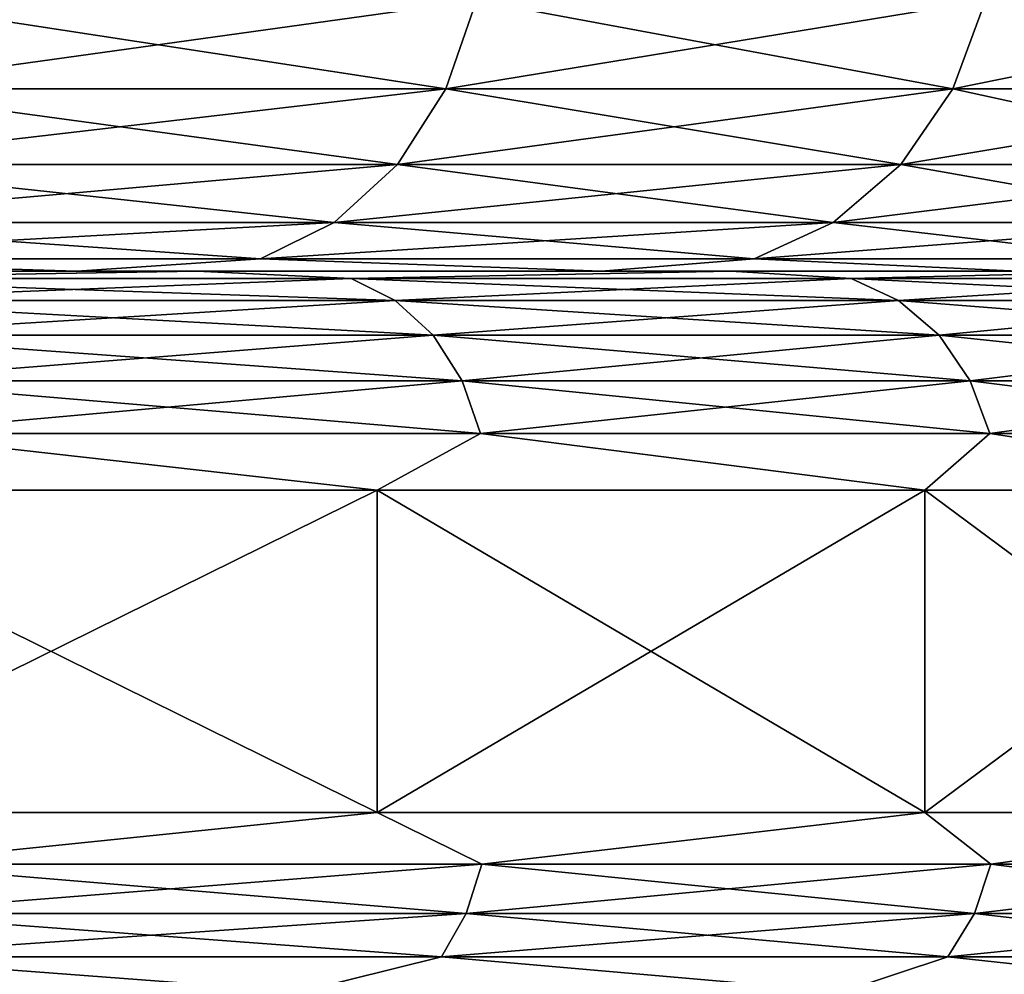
# Model space of a CAD drawing. Header units: millimetres. Extents: x -139 to 106, y -8 to 139.
# Tile 434 of 459: x 85.89 to 87.23, y 46.08 to 47.38. Entities that reach past the tile are written whole.
import ezdxf

# ---------------------------------------------------------------- set-up
doc = ezdxf.new("R2010")
doc.units = ezdxf.units.MM
doc.header["$LTSCALE"] = 53.842063
for name, color, linetype in [('168', 7, 'CONTINUOUS'), ('169', 7, 'CONTINUOUS'), ('170', 7, 'CONTINUOUS'), ('171', 7, 'CONTINUOUS'), ('172', 7, 'CONTINUOUS'), ('173', 7, 'CONTINUOUS'), ('174', 7, 'CONTINUOUS'), ('3', 7, 'CONTINUOUS'), ('6', 7, 'CONTINUOUS')]:
    doc.layers.add(name, color=color, linetype=linetype)

msp = doc.modelspace()

# ---------------------------------------------------------------- linework, layer by layer
at = {"layer": '168', "color": 7, "linetype": 'CONTINUOUS', "true_color": 0x009900}
for points in [[(85.1078, 47.0379, -7.626), (85.9643, 47.0379, -6.5328), (86.129, 47.0379, -6.6462), (85.1078, 47.0379, -7.626)], [(85.2577, 47.0379, -7.7584), (85.1078, 47.0379, -7.626), (86.129, 47.0379, -6.6462), (85.2577, 47.0379, -7.7584)], [(85.9644, 47.0379, 6.5326), (85.108, 47.0379, 7.6258), (86.1289, 47.0379, 6.6464), (85.9644, 47.0379, 6.5326)], [(86.1289, 47.0379, 6.6464), (85.108, 47.0379, 7.6258), (85.2575, 47.0379, 7.7586), (86.1289, 47.0379, 6.6464)], [(85.9643, 47.0379, -6.5328), (86.6827, 47.0379, -5.3444), (86.8599, 47.0379, -5.4371), (85.9643, 47.0379, -6.5328)], [(86.129, 47.0379, -6.6462), (85.9643, 47.0379, -6.5328), (86.8599, 47.0379, -5.4371), (86.129, 47.0379, -6.6462)], [(86.6828, 47.0379, 5.3441), (85.9644, 47.0379, 6.5326), (86.8598, 47.0379, 5.4373), (86.6828, 47.0379, 5.3441)], [(86.8598, 47.0379, 5.4373), (85.9644, 47.0379, 6.5326), (86.1289, 47.0379, 6.6464), (86.8598, 47.0379, 5.4373)], [(86.6827, 47.0379, -5.3444), (87.2527, 47.0379, -4.078), (87.4398, 47.0379, -4.1486), (86.6827, 47.0379, -5.3444)], [(86.8599, 47.0379, -5.4371), (86.6827, 47.0379, -5.3444), (87.4398, 47.0379, -4.1486), (86.8599, 47.0379, -5.4371)], [(87.2528, 47.0379, 4.0777), (86.6828, 47.0379, 5.3441), (87.4397, 47.0379, 4.1489), (87.2528, 47.0379, 4.0777)], [(87.4397, 47.0379, 4.1489), (86.6828, 47.0379, 5.3441), (86.8598, 47.0379, 5.4373), (87.4397, 47.0379, 4.1489)]]:
    msp.add_3dface(points, dxfattribs=at)
at = {"layer": '169', "color": 7, "linetype": 'CONTINUOUS', "true_color": 0x009900}
for points in [[(86.1289, 47.0379, 6.6464), (85.2575, 47.0379, 7.7586), (85.522, 47.0278, 7.5703), (86.1289, 47.0379, 6.6464)], [(86.3398, 47.0278, 6.4718), (86.1289, 47.0379, 6.6464), (85.522, 47.0278, 7.5703), (86.3398, 47.0278, 6.4718)], [(86.8598, 47.0379, 5.4373), (86.1289, 47.0379, 6.6464), (86.3398, 47.0278, 6.4718), (86.8598, 47.0379, 5.4373)], [(87.0246, 47.0278, 5.2857), (86.8598, 47.0379, 5.4373), (86.3398, 47.0278, 6.4718), (87.0246, 47.0278, 5.2857)], [(87.4397, 47.0379, 4.1489), (86.8598, 47.0379, 5.4373), (87.0246, 47.0278, 5.2857), (87.4397, 47.0379, 4.1489)], [(87.5671, 47.0278, 4.0281), (87.4397, 47.0379, 4.1489), (87.0246, 47.0278, 5.2857), (87.5671, 47.0278, 4.0281)], [(86.3398, 47.0278, 6.4718), (85.522, 47.0278, 7.5703), (86.4004, 46.9979, 6.5116), (86.3398, 47.0278, 6.4718)], [(85.522, 47.0278, 7.5703), (85.5775, 46.9979, 7.6169), (86.4004, 46.9979, 6.5116), (85.522, 47.0278, 7.5703)], [(87.0246, 47.0278, 5.2857), (86.3398, 47.0278, 6.4718), (87.0894, 46.9979, 5.3182), (87.0246, 47.0278, 5.2857)], [(86.3398, 47.0278, 6.4718), (86.4004, 46.9979, 6.5116), (87.0894, 46.9979, 5.3182), (86.3398, 47.0278, 6.4718)], [(87.5671, 47.0278, 4.0281), (87.0246, 47.0278, 5.2857), (87.6352, 46.9979, 4.0529), (87.5671, 47.0278, 4.0281)], [(87.0246, 47.0278, 5.2857), (87.0894, 46.9979, 5.3182), (87.6352, 46.9979, 4.0529), (87.0246, 47.0278, 5.2857)], [(85.6251, 46.9502, 7.6569), (86.4523, 46.9502, 6.5458), (85.5775, 46.9979, 7.6169), (85.6251, 46.9502, 7.6569)], [(85.5775, 46.9979, 7.6169), (86.4523, 46.9502, 6.5458), (86.4004, 46.9979, 6.5116), (85.5775, 46.9979, 7.6169)], [(86.4523, 46.9502, 6.5458), (87.145, 46.9502, 5.3461), (86.4004, 46.9979, 6.5116), (86.4523, 46.9502, 6.5458)], [(86.4004, 46.9979, 6.5116), (87.145, 46.9502, 5.3461), (87.0894, 46.9979, 5.3182), (86.4004, 46.9979, 6.5116)], [(87.145, 46.9502, 5.3461), (87.6936, 46.9502, 4.0742), (87.0894, 46.9979, 5.3182), (87.145, 46.9502, 5.3461)], [(87.0894, 46.9979, 5.3182), (87.6936, 46.9502, 4.0742), (87.6352, 46.9979, 4.0529), (87.0894, 46.9979, 5.3182)], [(85.6617, 46.888, 7.6876), (86.4922, 46.888, 6.572), (85.6251, 46.9502, 7.6569), (85.6617, 46.888, 7.6876)], [(85.6251, 46.9502, 7.6569), (86.4922, 46.888, 6.572), (86.4523, 46.9502, 6.5458), (85.6251, 46.9502, 7.6569)], [(86.4922, 46.888, 6.572), (87.1876, 46.888, 5.3675), (86.4523, 46.9502, 6.5458), (86.4922, 46.888, 6.572)], [(86.4523, 46.9502, 6.5458), (87.1876, 46.888, 5.3675), (87.145, 46.9502, 5.3461), (86.4523, 46.9502, 6.5458)], [(87.1876, 46.888, 5.3675), (87.7385, 46.888, 4.0905), (87.145, 46.9502, 5.3461), (87.1876, 46.888, 5.3675)], [(87.145, 46.9502, 5.3461), (87.7385, 46.888, 4.0905), (87.6936, 46.9502, 4.0742), (87.145, 46.9502, 5.3461)], [(85.6847, 46.8156, 7.7069), (86.5173, 46.8156, 6.5885), (85.6617, 46.888, 7.6876), (85.6847, 46.8156, 7.7069)], [(85.6617, 46.888, 7.6876), (86.5173, 46.8156, 6.5885), (86.4922, 46.888, 6.572), (85.6617, 46.888, 7.6876)], [(86.5173, 46.8156, 6.5885), (87.2145, 46.8156, 5.381), (86.4922, 46.888, 6.572), (86.5173, 46.8156, 6.5885)], [(86.4922, 46.888, 6.572), (87.2145, 46.8156, 5.381), (87.1876, 46.888, 5.3675), (86.4922, 46.888, 6.572)], [(87.2145, 46.8156, 5.381), (87.7667, 46.8156, 4.1007), (87.1876, 46.888, 5.3675), (87.2145, 46.8156, 5.381)], [(87.1876, 46.888, 5.3675), (87.7667, 46.8156, 4.1007), (87.7385, 46.888, 4.0905), (87.1876, 46.888, 5.3675)], [(85.4821, 46.7379, 7.9575), (86.3758, 46.7379, 6.8168), (85.6847, 46.8156, 7.7069), (85.4821, 46.7379, 7.9575)], [(85.6847, 46.8156, 7.7069), (86.3758, 46.7379, 6.8168), (86.5173, 46.8156, 6.5885), (85.6847, 46.8156, 7.7069)], [(86.3758, 46.7379, 6.8168), (87.1255, 46.7379, 5.5767), (86.5173, 46.8156, 6.5885), (86.3758, 46.7379, 6.8168)], [(86.5173, 46.8156, 6.5885), (87.1255, 46.7379, 5.5767), (87.2145, 46.8156, 5.381), (86.5173, 46.8156, 6.5885)], [(87.1255, 46.7379, 5.5767), (87.7202, 46.7379, 4.2553), (87.2145, 46.8156, 5.381), (87.1255, 46.7379, 5.5767)], [(87.2145, 46.8156, 5.381), (87.7202, 46.7379, 4.2553), (87.7667, 46.8156, 4.1007), (87.2145, 46.8156, 5.381)]]:
    msp.add_3dface(points, dxfattribs=at)
at = {"layer": '170', "color": 7, "linetype": 'CONTINUOUS', "true_color": 0x009900}
for points in [[(85.2577, 47.0379, -7.7584), (86.129, 47.0379, -6.6462), (85.522, 47.0278, -7.5703), (85.2577, 47.0379, -7.7584)], [(85.522, 47.0278, -7.5703), (86.129, 47.0379, -6.6462), (86.3398, 47.0278, -6.4718), (85.522, 47.0278, -7.5703)], [(86.129, 47.0379, -6.6462), (86.8599, 47.0379, -5.4371), (86.3398, 47.0278, -6.4718), (86.129, 47.0379, -6.6462)], [(86.3398, 47.0278, -6.4718), (86.8599, 47.0379, -5.4371), (87.0246, 47.0278, -5.2857), (86.3398, 47.0278, -6.4718)], [(86.8599, 47.0379, -5.4371), (87.4398, 47.0379, -4.1486), (87.0246, 47.0278, -5.2857), (86.8599, 47.0379, -5.4371)], [(87.0246, 47.0278, -5.2857), (87.4398, 47.0379, -4.1486), (87.5671, 47.0278, -4.0281), (87.0246, 47.0278, -5.2857)], [(85.522, 47.0278, -7.5703), (86.3398, 47.0278, -6.4718), (85.5775, 46.9979, -7.6169), (85.522, 47.0278, -7.5703)], [(86.3398, 47.0278, -6.4718), (86.4004, 46.9979, -6.5116), (85.5775, 46.9979, -7.6169), (86.3398, 47.0278, -6.4718)], [(86.3398, 47.0278, -6.4718), (87.0246, 47.0278, -5.2857), (86.4004, 46.9979, -6.5116), (86.3398, 47.0278, -6.4718)], [(87.0246, 47.0278, -5.2857), (87.0894, 46.9979, -5.3182), (86.4004, 46.9979, -6.5116), (87.0246, 47.0278, -5.2857)], [(87.0246, 47.0278, -5.2857), (87.5671, 47.0278, -4.0281), (87.0894, 46.9979, -5.3182), (87.0246, 47.0278, -5.2857)], [(87.5671, 47.0278, -4.0281), (87.6352, 46.9979, -4.0529), (87.0894, 46.9979, -5.3182), (87.5671, 47.0278, -4.0281)], [(86.4004, 46.9979, -6.5116), (85.6251, 46.9502, -7.6569), (85.5775, 46.9979, -7.6169), (86.4004, 46.9979, -6.5116)], [(86.4523, 46.9502, -6.5458), (85.6251, 46.9502, -7.6569), (86.4004, 46.9979, -6.5116), (86.4523, 46.9502, -6.5458)], [(87.0894, 46.9979, -5.3182), (86.4523, 46.9502, -6.5458), (86.4004, 46.9979, -6.5116), (87.0894, 46.9979, -5.3182)], [(87.145, 46.9502, -5.3461), (86.4523, 46.9502, -6.5458), (87.0894, 46.9979, -5.3182), (87.145, 46.9502, -5.3461)], [(87.6352, 46.9979, -4.0529), (87.145, 46.9502, -5.3461), (87.0894, 46.9979, -5.3182), (87.6352, 46.9979, -4.0529)], [(87.6936, 46.9502, -4.0742), (87.145, 46.9502, -5.3461), (87.6352, 46.9979, -4.0529), (87.6936, 46.9502, -4.0742)], [(86.4523, 46.9502, -6.5458), (85.6617, 46.888, -7.6876), (85.6251, 46.9502, -7.6569), (86.4523, 46.9502, -6.5458)], [(86.4922, 46.888, -6.572), (85.6617, 46.888, -7.6876), (86.4523, 46.9502, -6.5458), (86.4922, 46.888, -6.572)], [(87.145, 46.9502, -5.3461), (86.4922, 46.888, -6.572), (86.4523, 46.9502, -6.5458), (87.145, 46.9502, -5.3461)], [(87.1876, 46.888, -5.3675), (86.4922, 46.888, -6.572), (87.145, 46.9502, -5.3461), (87.1876, 46.888, -5.3675)], [(87.6936, 46.9502, -4.0742), (87.1876, 46.888, -5.3675), (87.145, 46.9502, -5.3461), (87.6936, 46.9502, -4.0742)], [(87.7385, 46.888, -4.0905), (87.1876, 46.888, -5.3675), (87.6936, 46.9502, -4.0742), (87.7385, 46.888, -4.0905)], [(86.4922, 46.888, -6.572), (85.6847, 46.8156, -7.7069), (85.6617, 46.888, -7.6876), (86.4922, 46.888, -6.572)], [(86.5173, 46.8156, -6.5885), (85.6847, 46.8156, -7.7069), (86.4922, 46.888, -6.572), (86.5173, 46.8156, -6.5885)], [(87.1876, 46.888, -5.3675), (86.5173, 46.8156, -6.5885), (86.4922, 46.888, -6.572), (87.1876, 46.888, -5.3675)], [(87.2145, 46.8156, -5.381), (86.5173, 46.8156, -6.5885), (87.1876, 46.888, -5.3675), (87.2145, 46.8156, -5.381)], [(87.7385, 46.888, -4.0905), (87.2145, 46.8156, -5.381), (87.1876, 46.888, -5.3675), (87.7385, 46.888, -4.0905)], [(87.7667, 46.8156, -4.1007), (87.2145, 46.8156, -5.381), (87.7385, 46.888, -4.0905), (87.7667, 46.8156, -4.1007)], [(86.3758, 46.7379, -6.8168), (85.4821, 46.7379, -7.9575), (85.6847, 46.8156, -7.7069), (86.3758, 46.7379, -6.8168)], [(86.5173, 46.8156, -6.5885), (86.3758, 46.7379, -6.8168), (85.6847, 46.8156, -7.7069), (86.5173, 46.8156, -6.5885)], [(87.1255, 46.7379, -5.5767), (86.3758, 46.7379, -6.8168), (86.5173, 46.8156, -6.5885), (87.1255, 46.7379, -5.5767)], [(87.2145, 46.8156, -5.381), (87.1255, 46.7379, -5.5767), (86.5173, 46.8156, -6.5885), (87.2145, 46.8156, -5.381)], [(87.7202, 46.7379, -4.2553), (87.1255, 46.7379, -5.5767), (87.2145, 46.8156, -5.381), (87.7202, 46.7379, -4.2553)], [(87.7667, 46.8156, -4.1007), (87.7202, 46.7379, -4.2553), (87.2145, 46.8156, -5.381), (87.7667, 46.8156, -4.1007)]]:
    msp.add_3dface(points, dxfattribs=at)
at = {"layer": '171', "color": 7, "linetype": 'CONTINUOUS', "true_color": 0x009900}
for points in [[(85.4821, 46.7379, -7.9575), (86.3758, 46.7379, -6.8168), (85.4821, 46.2969, -7.9575), (85.4821, 46.7379, -7.9575)], [(85.4821, 46.2969, -7.9575), (86.3758, 46.7379, -6.8168), (86.3758, 46.2969, -6.8168), (85.4821, 46.2969, -7.9575)], [(86.3758, 46.7379, -6.8168), (87.1255, 46.7379, -5.5767), (86.3758, 46.2969, -6.8168), (86.3758, 46.7379, -6.8168)], [(86.3758, 46.2969, -6.8168), (87.1255, 46.7379, -5.5767), (87.1255, 46.2969, -5.5767), (86.3758, 46.2969, -6.8168)], [(87.1255, 46.7379, -5.5767), (87.7202, 46.7379, -4.2553), (87.1255, 46.2969, -5.5767), (87.1255, 46.7379, -5.5767)], [(87.1255, 46.2969, -5.5767), (87.7202, 46.7379, -4.2553), (87.7202, 46.2969, -4.2553), (87.1255, 46.2969, -5.5767)]]:
    msp.add_3dface(points, dxfattribs=at)
at = {"layer": '172', "color": 7, "linetype": 'CONTINUOUS', "true_color": 0x009900}
for points in [[(86.3758, 46.7379, 6.8168), (85.4821, 46.7379, 7.9575), (86.3758, 46.2969, 6.8168), (86.3758, 46.7379, 6.8168)], [(86.3758, 46.2969, 6.8168), (85.4821, 46.7379, 7.9575), (85.4821, 46.2969, 7.9575), (86.3758, 46.2969, 6.8168)], [(87.1255, 46.7379, 5.5767), (86.3758, 46.7379, 6.8168), (87.1255, 46.2969, 5.5767), (87.1255, 46.7379, 5.5767)], [(87.1255, 46.2969, 5.5767), (86.3758, 46.7379, 6.8168), (86.3758, 46.2969, 6.8168), (87.1255, 46.2969, 5.5767)], [(87.7202, 46.7379, 4.2553), (87.1255, 46.7379, 5.5767), (87.7202, 46.2969, 4.2553), (87.7202, 46.7379, 4.2553)], [(87.7202, 46.2969, 4.2553), (87.1255, 46.7379, 5.5767), (87.1255, 46.2969, 5.5767), (87.7202, 46.2969, 4.2553)]]:
    msp.add_3dface(points, dxfattribs=at)
at = {"layer": '173', "color": 7, "linetype": 'CONTINUOUS', "true_color": 0x009900}
for points in [[(86.3758, 46.2969, 6.8168), (85.4821, 46.2969, 7.9575), (85.686, 46.2258, 7.7079), (86.3758, 46.2969, 6.8168)], [(86.5187, 46.2258, 6.5894), (86.3758, 46.2969, 6.8168), (85.686, 46.2258, 7.7079), (86.5187, 46.2258, 6.5894)], [(87.1255, 46.2969, 5.5767), (86.3758, 46.2969, 6.8168), (86.5187, 46.2258, 6.5894), (87.1255, 46.2969, 5.5767)], [(87.2159, 46.2258, 5.3817), (87.1255, 46.2969, 5.5767), (86.5187, 46.2258, 6.5894), (87.2159, 46.2258, 5.3817)], [(87.7202, 46.2969, 4.2553), (87.1255, 46.2969, 5.5767), (87.2159, 46.2258, 5.3817), (87.7202, 46.2969, 4.2553)], [(87.7683, 46.2258, 4.1013), (87.7202, 46.2969, 4.2553), (87.2159, 46.2258, 5.3817), (87.7683, 46.2258, 4.1013)], [(85.686, 46.2258, 7.7079), (85.6666, 46.1585, 7.6917), (86.4976, 46.1585, 6.5755), (85.686, 46.2258, 7.7079)], [(86.5187, 46.2258, 6.5894), (85.686, 46.2258, 7.7079), (86.4976, 46.1585, 6.5755), (86.5187, 46.2258, 6.5894)], [(86.5187, 46.2258, 6.5894), (86.4976, 46.1585, 6.5755), (87.1933, 46.1585, 5.3704), (86.5187, 46.2258, 6.5894)], [(87.2159, 46.2258, 5.3817), (86.5187, 46.2258, 6.5894), (87.1933, 46.1585, 5.3704), (87.2159, 46.2258, 5.3817)], [(87.2159, 46.2258, 5.3817), (87.1933, 46.1585, 5.3704), (87.7445, 46.1585, 4.0927), (87.2159, 46.2258, 5.3817)], [(87.7683, 46.2258, 4.1013), (87.2159, 46.2258, 5.3817), (87.7445, 46.1585, 4.0927), (87.7683, 46.2258, 4.1013)], [(85.6355, 46.0991, 7.6656), (86.4637, 46.0991, 6.5532), (85.6666, 46.1585, 7.6917), (85.6355, 46.0991, 7.6656)], [(85.6666, 46.1585, 7.6917), (86.4637, 46.0991, 6.5532), (86.4976, 46.1585, 6.5755), (85.6666, 46.1585, 7.6917)], [(86.4637, 46.0991, 6.5532), (87.1571, 46.0991, 5.3522), (86.4976, 46.1585, 6.5755), (86.4637, 46.0991, 6.5532)], [(86.4976, 46.1585, 6.5755), (87.1571, 46.0991, 5.3522), (87.1933, 46.1585, 5.3704), (86.4976, 46.1585, 6.5755)], [(87.1571, 46.0991, 5.3522), (87.7064, 46.0991, 4.0788), (87.1933, 46.1585, 5.3704), (87.1571, 46.0991, 5.3522)], [(87.1933, 46.1585, 5.3704), (87.7064, 46.0991, 4.0788), (87.7445, 46.1585, 4.0927), (87.1933, 46.1585, 5.3704)], [(85.3864, 46.0512, 7.8726), (86.2705, 46.0512, 6.7441), (85.6355, 46.0991, 7.6656), (85.3864, 46.0512, 7.8726)], [(85.6355, 46.0991, 7.6656), (86.2705, 46.0512, 6.7441), (86.4637, 46.0991, 6.5532), (85.6355, 46.0991, 7.6656)], [(86.2705, 46.0512, 6.7441), (87.0122, 46.0512, 5.5172), (86.4637, 46.0991, 6.5532), (86.2705, 46.0512, 6.7441)], [(86.4637, 46.0991, 6.5532), (87.0122, 46.0512, 5.5172), (87.1571, 46.0991, 5.3522), (86.4637, 46.0991, 6.5532)], [(87.0122, 46.0512, 5.5172), (87.6006, 46.0512, 4.2099), (87.1571, 46.0991, 5.3522), (87.0122, 46.0512, 5.5172)], [(87.1571, 46.0991, 5.3522), (87.6006, 46.0512, 4.2099), (87.7064, 46.0991, 4.0788), (87.1571, 46.0991, 5.3522)]]:
    msp.add_3dface(points, dxfattribs=at)
at = {"layer": '174', "color": 7, "linetype": 'CONTINUOUS', "true_color": 0x009900}
for points in [[(85.4821, 46.2969, -7.9575), (86.3758, 46.2969, -6.8168), (85.686, 46.2258, -7.7079), (85.4821, 46.2969, -7.9575)], [(85.686, 46.2258, -7.7079), (86.3758, 46.2969, -6.8168), (86.5187, 46.2258, -6.5894), (85.686, 46.2258, -7.7079)], [(86.3758, 46.2969, -6.8168), (87.1255, 46.2969, -5.5767), (86.5187, 46.2258, -6.5894), (86.3758, 46.2969, -6.8168)], [(86.5187, 46.2258, -6.5894), (87.1255, 46.2969, -5.5767), (87.2159, 46.2258, -5.3817), (86.5187, 46.2258, -6.5894)], [(87.1255, 46.2969, -5.5767), (87.7202, 46.2969, -4.2553), (87.2159, 46.2258, -5.3817), (87.1255, 46.2969, -5.5767)], [(87.2159, 46.2258, -5.3817), (87.7202, 46.2969, -4.2553), (87.7683, 46.2258, -4.1013), (87.2159, 46.2258, -5.3817)], [(85.686, 46.2258, -7.7079), (86.5187, 46.2258, -6.5894), (85.6666, 46.1585, -7.6917), (85.686, 46.2258, -7.7079)], [(86.5187, 46.2258, -6.5894), (86.4976, 46.1585, -6.5755), (85.6666, 46.1585, -7.6917), (86.5187, 46.2258, -6.5894)], [(86.5187, 46.2258, -6.5894), (87.2159, 46.2258, -5.3817), (86.4976, 46.1585, -6.5755), (86.5187, 46.2258, -6.5894)], [(87.2159, 46.2258, -5.3817), (87.1933, 46.1585, -5.3704), (86.4976, 46.1585, -6.5755), (87.2159, 46.2258, -5.3817)], [(87.2159, 46.2258, -5.3817), (87.7683, 46.2258, -4.1013), (87.1933, 46.1585, -5.3704), (87.2159, 46.2258, -5.3817)], [(87.7683, 46.2258, -4.1013), (87.7445, 46.1585, -4.0927), (87.1933, 46.1585, -5.3704), (87.7683, 46.2258, -4.1013)], [(86.4637, 46.0991, -6.5532), (85.6355, 46.0991, -7.6656), (86.4976, 46.1585, -6.5755), (86.4637, 46.0991, -6.5532)], [(86.4976, 46.1585, -6.5755), (85.6355, 46.0991, -7.6656), (85.6666, 46.1585, -7.6917), (86.4976, 46.1585, -6.5755)], [(87.1571, 46.0991, -5.3522), (86.4637, 46.0991, -6.5532), (87.1933, 46.1585, -5.3704), (87.1571, 46.0991, -5.3522)], [(87.1933, 46.1585, -5.3704), (86.4637, 46.0991, -6.5532), (86.4976, 46.1585, -6.5755), (87.1933, 46.1585, -5.3704)], [(87.7064, 46.0991, -4.0788), (87.1571, 46.0991, -5.3522), (87.7445, 46.1585, -4.0927), (87.7064, 46.0991, -4.0788)], [(87.7445, 46.1585, -4.0927), (87.1571, 46.0991, -5.3522), (87.1933, 46.1585, -5.3704), (87.7445, 46.1585, -4.0927)], [(86.2705, 46.0512, -6.7441), (85.3864, 46.0512, -7.8726), (85.6355, 46.0991, -7.6656), (86.2705, 46.0512, -6.7441)], [(86.4637, 46.0991, -6.5532), (86.2705, 46.0512, -6.7441), (85.6355, 46.0991, -7.6656), (86.4637, 46.0991, -6.5532)], [(87.0122, 46.0512, -5.5172), (86.2705, 46.0512, -6.7441), (86.4637, 46.0991, -6.5532), (87.0122, 46.0512, -5.5172)], [(87.1571, 46.0991, -5.3522), (87.0122, 46.0512, -5.5172), (86.4637, 46.0991, -6.5532), (87.1571, 46.0991, -5.3522)], [(87.6006, 46.0512, -4.2099), (87.0122, 46.0512, -5.5172), (87.1571, 46.0991, -5.3522), (87.6006, 46.0512, -4.2099)], [(87.7064, 46.0991, -4.0788), (87.6006, 46.0512, -4.2099), (87.1571, 46.0991, -5.3522), (87.7064, 46.0991, -4.0788)]]:
    msp.add_3dface(points, dxfattribs=at)
at = {"layer": '3', "color": 8, "linetype": 'CONTINUOUS'}
for points in [[(86.4698, 47.2878, 6.5573), (85.6795, 47.4085, 7.7025), (85.6412, 47.2878, 7.6704), (86.4698, 47.2878, 6.5573)], [(86.5116, 47.4085, 6.5847), (85.6795, 47.4085, 7.7025), (86.4698, 47.2878, 6.5573), (86.5116, 47.4085, 6.5847)], [(87.1637, 47.2878, 5.3555), (86.5116, 47.4085, 6.5847), (86.4698, 47.2878, 6.5573), (87.1637, 47.2878, 5.3555)], [(87.2084, 47.4085, 5.3779), (86.5116, 47.4085, 6.5847), (87.1637, 47.2878, 5.3555), (87.2084, 47.4085, 5.3779)], [(87.7133, 47.2878, 4.0813), (87.2084, 47.4085, 5.3779), (87.1637, 47.2878, 5.3555), (87.7133, 47.2878, 4.0813)], [(87.7603, 47.4085, 4.0984), (87.2084, 47.4085, 5.3779), (87.7133, 47.2878, 4.0813), (87.7603, 47.4085, 4.0984)], [(86.4033, 47.1842, 6.5135), (85.6412, 47.2878, 7.6704), (85.5802, 47.1842, 7.6192), (86.4033, 47.1842, 6.5135)], [(86.4698, 47.2878, 6.5573), (85.6412, 47.2878, 7.6704), (86.4033, 47.1842, 6.5135), (86.4698, 47.2878, 6.5573)], [(87.0926, 47.1842, 5.3198), (86.4698, 47.2878, 6.5573), (86.4033, 47.1842, 6.5135), (87.0926, 47.1842, 5.3198)], [(87.1637, 47.2878, 5.3555), (86.4698, 47.2878, 6.5573), (87.0926, 47.1842, 5.3198), (87.1637, 47.2878, 5.3555)], [(87.6385, 47.1842, 4.0541), (87.1637, 47.2878, 5.3555), (87.0926, 47.1842, 5.3198), (87.6385, 47.1842, 4.0541)], [(87.7133, 47.2878, 4.0813), (87.1637, 47.2878, 5.3555), (87.6385, 47.1842, 4.0541), (87.7133, 47.2878, 4.0813)], [(86.3167, 47.1047, 6.4565), (85.5802, 47.1842, 7.6192), (85.5008, 47.1047, 7.5525), (86.3167, 47.1047, 6.4565)], [(86.4033, 47.1842, 6.5135), (85.5802, 47.1842, 7.6192), (86.3167, 47.1047, 6.4565), (86.4033, 47.1842, 6.5135)], [(86.9999, 47.1047, 5.2732), (86.4033, 47.1842, 6.5135), (86.3167, 47.1047, 6.4565), (86.9999, 47.1047, 5.2732)], [(87.0926, 47.1842, 5.3198), (86.4033, 47.1842, 6.5135), (86.9999, 47.1047, 5.2732), (87.0926, 47.1842, 5.3198)], [(87.5411, 47.1047, 4.0186), (87.0926, 47.1842, 5.3198), (86.9999, 47.1047, 5.2732), (87.5411, 47.1047, 4.0186)], [(87.6385, 47.1842, 4.0541), (87.0926, 47.1842, 5.3198), (87.5411, 47.1047, 4.0186), (87.6385, 47.1842, 4.0541)], [(85.4083, 47.0549, 7.4749), (86.2158, 47.0549, 6.3902), (85.5008, 47.1047, 7.5525), (85.4083, 47.0549, 7.4749)], [(86.2158, 47.0549, 6.3902), (86.3167, 47.1047, 6.4565), (85.5008, 47.1047, 7.5525), (86.2158, 47.0549, 6.3902)], [(86.2158, 47.0549, 6.3902), (86.892, 47.0549, 5.219), (86.3167, 47.1047, 6.4565), (86.2158, 47.0549, 6.3902)], [(86.892, 47.0549, 5.219), (86.9999, 47.1047, 5.2732), (86.3167, 47.1047, 6.4565), (86.892, 47.0549, 5.219)], [(86.892, 47.0549, 5.219), (87.4276, 47.0549, 3.9773), (86.9999, 47.1047, 5.2732), (86.892, 47.0549, 5.219)], [(87.4276, 47.0549, 3.9773), (87.5411, 47.1047, 4.0186), (86.9999, 47.1047, 5.2732), (87.4276, 47.0549, 3.9773)], [(85.108, 47.0379, 7.6258), (85.9644, 47.0379, 6.5326), (85.4083, 47.0549, 7.4749), (85.108, 47.0379, 7.6258)], [(85.4083, 47.0549, 7.4749), (85.9644, 47.0379, 6.5326), (86.2158, 47.0549, 6.3902), (85.4083, 47.0549, 7.4749)], [(85.9644, 47.0379, 6.5326), (86.6828, 47.0379, 5.3441), (86.2158, 47.0549, 6.3902), (85.9644, 47.0379, 6.5326)], [(86.2158, 47.0549, 6.3902), (86.6828, 47.0379, 5.3441), (86.892, 47.0549, 5.219), (86.2158, 47.0549, 6.3902)], [(86.6828, 47.0379, 5.3441), (87.2528, 47.0379, 4.0777), (86.892, 47.0549, 5.219), (86.6828, 47.0379, 5.3441)], [(86.892, 47.0549, 5.219), (87.2528, 47.0379, 4.0777), (87.4276, 47.0549, 3.9773), (86.892, 47.0549, 5.219)]]:
    msp.add_3dface(points, dxfattribs=at)
at = {"layer": '6', "color": 8, "linetype": 'CONTINUOUS'}
for points in [[(85.6795, 47.4085, -7.7025), (86.5116, 47.4085, -6.5847), (85.6412, 47.2878, -7.6704), (85.6795, 47.4085, -7.7025)], [(85.6412, 47.2878, -7.6704), (86.5116, 47.4085, -6.5847), (86.4698, 47.2878, -6.5573), (85.6412, 47.2878, -7.6704)], [(86.5116, 47.4085, -6.5847), (87.2084, 47.4085, -5.3779), (86.4698, 47.2878, -6.5573), (86.5116, 47.4085, -6.5847)], [(86.4698, 47.2878, -6.5573), (87.2084, 47.4085, -5.3779), (87.1637, 47.2878, -5.3555), (86.4698, 47.2878, -6.5573)], [(87.2084, 47.4085, -5.3779), (87.7603, 47.4085, -4.0984), (87.1637, 47.2878, -5.3555), (87.2084, 47.4085, -5.3779)], [(87.1637, 47.2878, -5.3555), (87.7603, 47.4085, -4.0984), (87.7133, 47.2878, -4.0813), (87.1637, 47.2878, -5.3555)], [(85.6412, 47.2878, -7.6704), (86.4698, 47.2878, -6.5573), (85.5802, 47.1842, -7.6192), (85.6412, 47.2878, -7.6704)], [(85.5802, 47.1842, -7.6192), (86.4698, 47.2878, -6.5573), (86.4033, 47.1842, -6.5135), (85.5802, 47.1842, -7.6192)], [(86.4698, 47.2878, -6.5573), (87.1637, 47.2878, -5.3555), (86.4033, 47.1842, -6.5135), (86.4698, 47.2878, -6.5573)], [(86.4033, 47.1842, -6.5135), (87.1637, 47.2878, -5.3555), (87.0926, 47.1842, -5.3198), (86.4033, 47.1842, -6.5135)], [(87.1637, 47.2878, -5.3555), (87.7133, 47.2878, -4.0813), (87.0926, 47.1842, -5.3198), (87.1637, 47.2878, -5.3555)], [(87.0926, 47.1842, -5.3198), (87.7133, 47.2878, -4.0813), (87.6385, 47.1842, -4.0541), (87.0926, 47.1842, -5.3198)], [(85.5802, 47.1842, -7.6192), (86.4033, 47.1842, -6.5135), (85.5008, 47.1047, -7.5525), (85.5802, 47.1842, -7.6192)], [(85.5008, 47.1047, -7.5525), (86.4033, 47.1842, -6.5135), (86.3167, 47.1047, -6.4565), (85.5008, 47.1047, -7.5525)], [(86.4033, 47.1842, -6.5135), (87.0926, 47.1842, -5.3198), (86.3167, 47.1047, -6.4565), (86.4033, 47.1842, -6.5135)], [(86.3167, 47.1047, -6.4565), (87.0926, 47.1842, -5.3198), (86.9999, 47.1047, -5.2732), (86.3167, 47.1047, -6.4565)], [(87.0926, 47.1842, -5.3198), (87.6385, 47.1842, -4.0541), (86.9999, 47.1047, -5.2732), (87.0926, 47.1842, -5.3198)], [(86.9999, 47.1047, -5.2732), (87.6385, 47.1842, -4.0541), (87.5411, 47.1047, -4.0186), (86.9999, 47.1047, -5.2732)], [(86.2158, 47.0549, -6.3902), (85.4083, 47.0549, -7.4749), (86.3167, 47.1047, -6.4565), (86.2158, 47.0549, -6.3902)], [(85.4083, 47.0549, -7.4749), (85.5008, 47.1047, -7.5525), (86.3167, 47.1047, -6.4565), (85.4083, 47.0549, -7.4749)], [(86.892, 47.0549, -5.219), (86.2158, 47.0549, -6.3902), (86.9999, 47.1047, -5.2732), (86.892, 47.0549, -5.219)], [(86.2158, 47.0549, -6.3902), (86.3167, 47.1047, -6.4565), (86.9999, 47.1047, -5.2732), (86.2158, 47.0549, -6.3902)], [(87.4276, 47.0549, -3.9773), (86.892, 47.0549, -5.219), (87.5411, 47.1047, -4.0186), (87.4276, 47.0549, -3.9773)], [(86.892, 47.0549, -5.219), (86.9999, 47.1047, -5.2732), (87.5411, 47.1047, -4.0186), (86.892, 47.0549, -5.219)], [(85.9643, 47.0379, -6.5328), (85.1078, 47.0379, -7.626), (85.4083, 47.0549, -7.4749), (85.9643, 47.0379, -6.5328)], [(86.2158, 47.0549, -6.3902), (85.9643, 47.0379, -6.5328), (85.4083, 47.0549, -7.4749), (86.2158, 47.0549, -6.3902)], [(86.6827, 47.0379, -5.3444), (85.9643, 47.0379, -6.5328), (86.2158, 47.0549, -6.3902), (86.6827, 47.0379, -5.3444)], [(86.892, 47.0549, -5.219), (86.6827, 47.0379, -5.3444), (86.2158, 47.0549, -6.3902), (86.892, 47.0549, -5.219)], [(87.2527, 47.0379, -4.078), (86.6827, 47.0379, -5.3444), (86.892, 47.0549, -5.219), (87.2527, 47.0379, -4.078)], [(87.4276, 47.0549, -3.9773), (87.2527, 47.0379, -4.078), (86.892, 47.0549, -5.219), (87.4276, 47.0549, -3.9773)]]:
    msp.add_3dface(points, dxfattribs=at)

doc.saveas('drawing.dxf')
